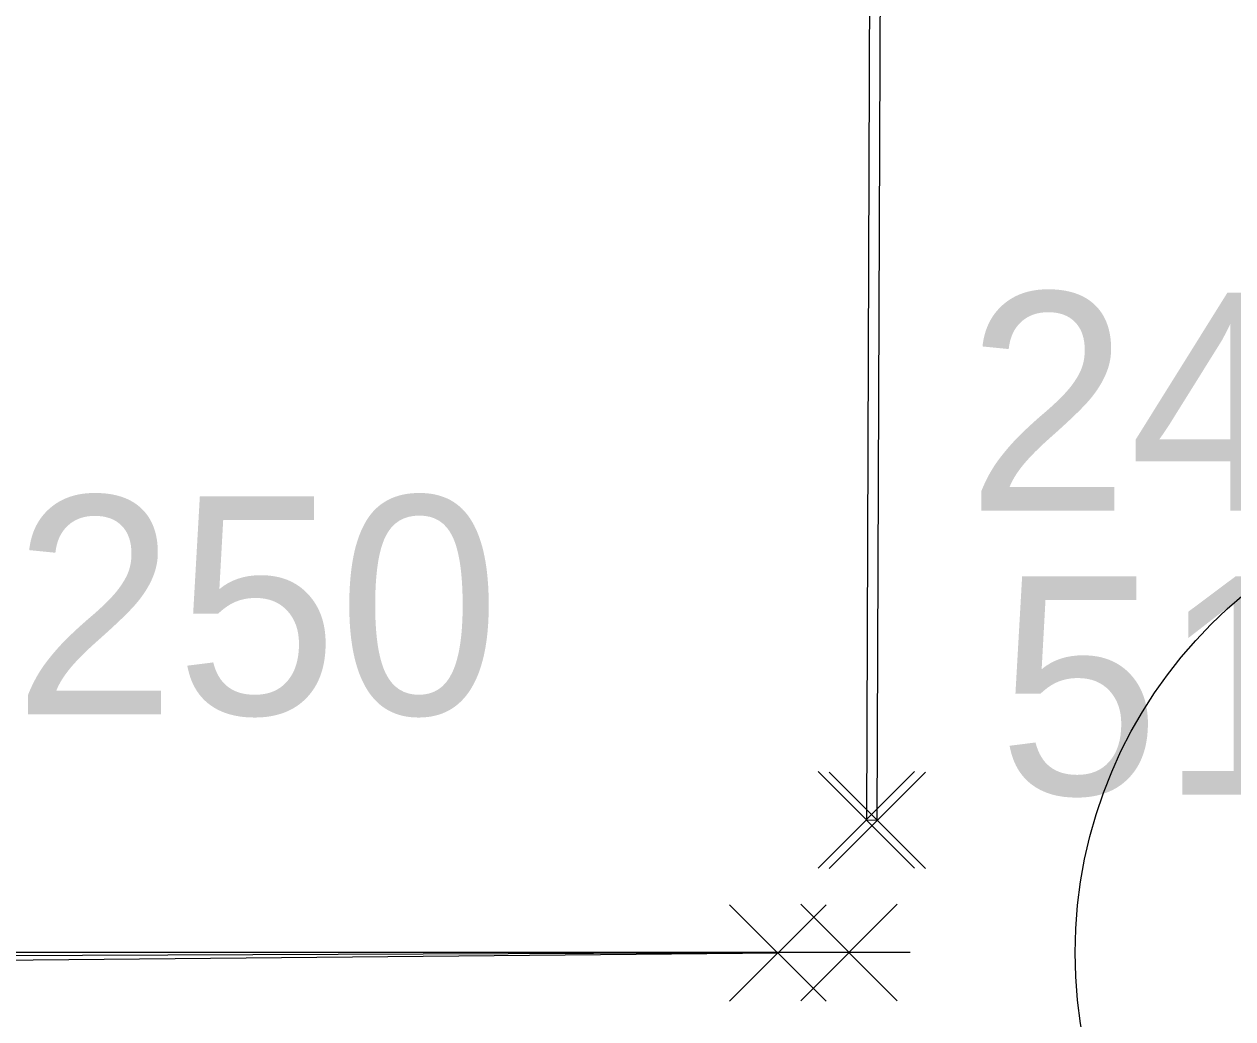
# Model space of a CAD drawing. Extents: x -264205 to -263659, y -1242401 to -1242060.
# Drawn here: x -263794.683 to -263791.913, y -1242168.034 to -1242165.755 of the extents above; entities that cross this region are included whole.
import ezdxf

# ---------------------------------------------------------------- set-up
doc = ezdxf.new("R2010")
doc.units = 0
for name, color, linetype in [('BOD_CISLO', 7, 'Continuous'), ('BOD_SYMBOL', 7, 'Continuous'), ('BOD_VYSKA', 7, 'Continuous'), ('KFA_SO_10-1_PLACHTY', 7, 'Continuous'), ('OSI_STAVBY_KFA', 7, 'Continuous')]:
    doc.layers.add(name, color=color, linetype=linetype)

msp = doc.modelspace()

# ---------------------------------------------------------------- linework, layer by layer
at = {"layer": 'BOD_SYMBOL'}
for p, q in [((-263792.8635, -1242167.6885), (-263792.6425, -1242167.4675)), ((-263792.6425, -1242167.6885), (-263792.8635, -1242167.4675)), ((-263792.8385, -1242167.6895), (-263792.6175, -1242167.4685)), ((-263792.6175, -1242167.6895), (-263792.8385, -1242167.4685)), ((-263793.0665, -1242167.9935), (-263792.8455, -1242167.7725)), ((-263792.8455, -1242167.9935), (-263793.0665, -1242167.7725)), ((-263792.9035, -1242167.9925), (-263792.6825, -1242167.7715)), ((-263792.6825, -1242167.9925), (-263792.9035, -1242167.7715))]:
    msp.add_line(p, q, dxfattribs=at)
at = {"layer": 'KFA_SO_10-1_PLACHTY'}
for p, q in [((-263795.455, -1242167.906), (-263792.956, -1242167.883)), ((-263792.793, -1242167.882), (-263794.842, -1242167.89))]:
    msp.add_line(p, q, dxfattribs=at)
msp.add_lwpolyline([(-263792.753, -1242167.578), (-263792.728, -1242167.579), (-263792.703, -1242161.185), (-263792.73, -1242161.185)], close=True, dxfattribs=at)
at = {"layer": 'OSI_STAVBY_KFA'}
for q in [(-263909.3428, -1242167.8822), (-263792.6528, -1242167.8822)]:
    msp.add_line((-263792.6528, -1242167.8822), q, dxfattribs=at)
msp.add_circle((-263791.2101, -1242167.8825), 1.0643, dxfattribs=at)

# ---------------------------------------------------------------- texts
at = {"layer": 'BOD_CISLO'}
for s, p in [('250', (-263794.7079, -1242167.3366)), ('518', (-263792.4515, -1242167.5201))]:
    msp.add_text(s, height=0.5, dxfattribs=at).set_placement(p)
at = {"layer": 'BOD_VYSKA'}
msp.add_text('248.62', height=0.5, dxfattribs=at).set_placement((-263792.5231, -1242166.8699))

doc.saveas('drawing.dxf')
